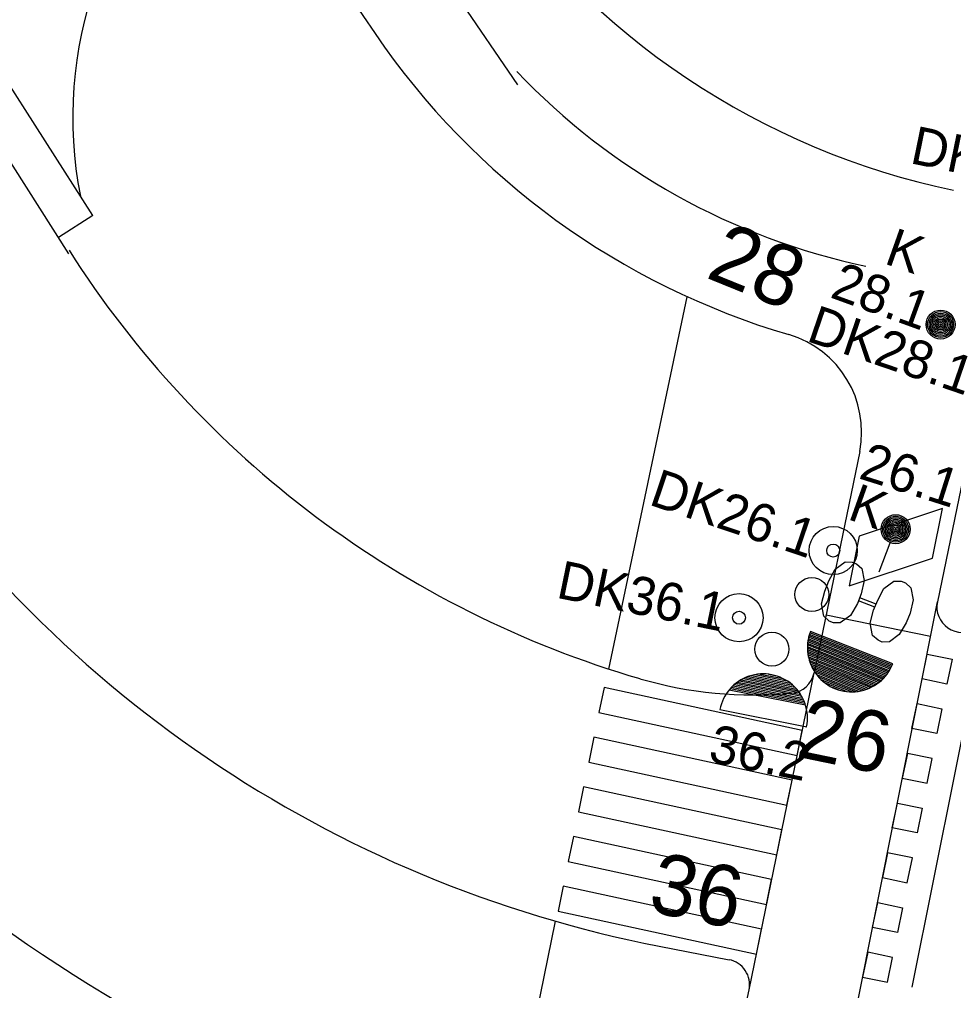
# Model space of a CAD drawing. Extents: x 81065 to 81486, y 452384 to 452681.
# Drawn here: x 81198.69 to 81217.12, y 452535 to 452554.16 of the extents above; entities that cross this region are included whole.
import ezdxf

# ---------------------------------------------------------------- set-up
doc = ezdxf.new("R2010")
doc.units = 0
for name, color, linetype in [('B-BH-VH-KANTOPSLUITING-GV', 7, 'Continuous'), ('B-WE-VW-MARKERING_DWARS_DRIEHOEK_5050-G', 7, 'Continuous'), ('B-WE-VW-MARKERING_DWARS_OVERSTEEK_BLOKSTREEP50-G', 7, 'Continuous'), ('B-WE-VW-MARKERING_DWARS_OVERSTEEK_VOETGANGERS-G', 7, 'Continuous'), ('B-WE-VW-MARKERING_DWARS_STOPSTREEP_020-G', 7, 'Continuous'), ('B-WE-VW-MARKERING_LANGS_STREEP_30270_010-G', 7, 'Continuous'), ('N-OI-KL-VRI_LUS_DETECTIE-G', 7, 'Continuous'), ('N-WE-VW-VRI_ARMATUUR-S', 7, 'Continuous'), ('N-WE-VW-VRI_ARMATUUR-T18', 7, 'Continuous'), ('N-WE-VW-VRI_MAST-S', 7, 'Continuous'), ('N-WE-VW-VRI_RICHTINGNUMMER-T25', 7, 'Continuous')]:
    doc.layers.add(name, color=color, linetype=linetype)

msp = doc.modelspace()

# ---------------------------------------------------------------- linework, layer by layer
at = {"layer": 'B-BH-VH-KANTOPSLUITING-GV'}
for p, q in [((81202.602, 452558.424), (81205.707, 452553.875)), ((81200.134, 452550.288), (81195.17, 452558.058)), ((81199.666, 452549.535), (81194.496, 452557.628)), ((81200.134, 452550.288), (81199.461, 452549.855)), ((81210.319, 452541.342), (81211.862, 452548.687)), ((81215.268, 452545.632), (81214.369, 452541.265)), ((81217.307, 452545.121), (81216.802, 452542.667)), ((81215.189, 452534.586), (81216.802, 452542.667)), ((81213.084, 452535.018), (81214.369, 452541.265)), ((81208.294, 452531.624), (81209.266, 452536.369)), ((81211.313, 452535.878), (81212.69, 452535.61)), ((81212.311, 452531.291), (81213.084, 452535.018))]:
    msp.add_line(p, q, dxfattribs=at)
for centre, radius, start, end in [((81207.74, 452552.218), 8, 129.6581, 191.1796), ((81220.193, 452565.467), 15, 214.3113, 258.1811), ((81218.095, 452562.331), 14.999, 214.3196, 253.649), ((81216.533, 452560.352), 20, 212.5093, 253.7287), ((81213.306, 452546.02), 2, 348.7958, 73.5702), ((81215.885, 452559.438), 24, 212.5722, 259.0172), ((81215.784, 452560.674), 30, 214.986, 259.0172), ((81217.291, 452542.566), 0.5, 168.3612, 303.3255), ((81213.879, 452541.366), 0.5, 275.4188, 348.3612), ((81213.171, 452548.832), 8, 253.7287, 275.4188), ((81218.102, 452559.106), 40, 214.986, 249.1643), ((81212.595, 452535.119), 0.5, 348.2786, 79.0172)]:
    msp.add_arc(centre, radius, start, end, dxfattribs=at)
at = {"layer": 'B-WE-VW-MARKERING_DWARS_DRIEHOEK_5050-G'}
msp.add_lwpolyline([(81216.305, 452535.066), (81217.587, 452541.459)], dxfattribs=at)
at = {"layer": 'B-WE-VW-MARKERING_DWARS_OVERSTEEK_BLOKSTREEP50-G'}
for points in [[(81216.989, 452541.047), (81216.5, 452541.148), (81216.6, 452541.637), (81217.09, 452541.536)], [(81216.79, 452540.07), (81216.3, 452540.171), (81216.401, 452540.661), (81216.891, 452540.56)], [(81216.109, 452539.19), (81216.599, 452539.089), (81216.7, 452539.579), (81216.21, 452539.679)], [(81216.4, 452538.109), (81215.91, 452538.21), (81216.011, 452538.699), (81216.501, 452538.599)], [(81215.716, 452537.229), (81216.206, 452537.128), (81216.307, 452537.617), (81215.817, 452537.718)], [(81216.012, 452536.147), (81215.523, 452536.248), (81215.623, 452536.737), (81216.113, 452536.636)], [(81215.325, 452535.267), (81215.815, 452535.166), (81215.916, 452535.656), (81215.426, 452535.757)]]:
    msp.add_lwpolyline(points, close=True, dxfattribs=at)
at = {"layer": 'B-WE-VW-MARKERING_DWARS_OVERSTEEK_VOETGANGERS-G'}
for points in [[(81210.123, 452540.487), (81214.035, 452539.639), (81214.135, 452540.129), (81210.224, 452540.976)], [(81209.922, 452539.507), (81213.833, 452538.66), (81213.934, 452539.15), (81210.023, 452539.997)], [(81209.72, 452538.528), (81213.632, 452537.68), (81213.733, 452538.17), (81209.821, 452539.017)], [(81209.519, 452537.548), (81213.43, 452536.701), (81213.531, 452537.191), (81209.62, 452538.038)], [(81209.318, 452536.568), (81213.229, 452535.721), (81213.33, 452536.211), (81209.418, 452537.058)]]:
    msp.add_lwpolyline(points, close=True, dxfattribs=at)
at = {"layer": 'B-WE-VW-MARKERING_DWARS_STOPSTREEP_020-G'}
msp.add_line((81214.605, 452542.413), (81216.662, 452541.989), dxfattribs=at)
at = {"layer": 'B-WE-VW-MARKERING_LANGS_STREEP_30270_010-G'}
msp.add_line((81200.309, 452564.888), (81208.516, 452552.863), dxfattribs=at)
msp.add_arc((81218.104, 452562.258), 13.25, 223.5685, 258.1811, dxfattribs=at)
at = {"layer": 'N-OI-KL-VRI_LUS_DETECTIE-G'}
for p, q in [((81216.904, 452544.507), (81215.261, 452543.965)), ((81216.703, 452543.528), (81216.904, 452544.507)), ((81215.261, 452543.965), (81215.059, 452542.987)), ((81215.059, 452542.987), (81216.703, 452543.528))]:
    msp.add_line(p, q, dxfattribs=at)
at = {"layer": 'N-WE-VW-VRI_ARMATUUR-S'}
for p, q in [((81215.866, 452543.825), (81215.645, 452543.256)), ((81214.784, 452543.31), (81214.981, 452543.459)), ((81214.981, 452543.459), (81215.117, 452543.453)), ((81215.117, 452543.453), (81215.205, 452543.418)), ((81215.205, 452543.418), (81215.311, 452543.325)), ((81214.662, 452543.084), (81214.784, 452543.31)), ((81215.311, 452543.325), (81215.356, 452543.086)), ((81214.582, 452542.881), (81214.662, 452543.084)), ((81215.356, 452543.086), (81215.299, 452542.824)), ((81215.746, 452542.929), (81215.945, 452543.077)), ((81215.945, 452543.077), (81216.084, 452543.076)), ((81216.084, 452543.076), (81216.169, 452543.04)), ((81216.169, 452543.04), (81216.274, 452542.947)), ((81214.512, 452542.627), (81214.582, 452542.881)), ((81215.299, 452542.824), (81215.224, 452542.634)), ((81215.627, 452542.702), (81215.746, 452542.929)), ((81216.274, 452542.947), (81216.32, 452542.707)), ((81214.558, 452542.383), (81214.512, 452542.627)), ((81215.224, 452542.634), (81215.086, 452542.399)), ((81215.565, 452542.562), (81215.244, 452542.688)), ((81215.591, 452542.619), (81215.271, 452542.748)), ((81215.543, 452542.503), (81215.627, 452542.702)), ((81216.32, 452542.707), (81216.261, 452542.443)), ((81215.475, 452542.246), (81215.543, 452542.503)), ((81216.261, 452542.443), (81216.185, 452542.253)), ((81214.666, 452542.29), (81214.558, 452542.383)), ((81214.75, 452542.257), (81214.666, 452542.29)), ((81214.885, 452542.254), (81214.75, 452542.257)), ((81215.086, 452542.399), (81214.885, 452542.254)), ((81215.522, 452542.005), (81215.475, 452542.246)), ((81216.185, 452542.253), (81216.047, 452542.021)), ((81215.899, 452541.392), (81214.275, 452542.027)), ((81215.911, 452541.42), (81214.285, 452542.056)), ((81215.922, 452541.448), (81214.295, 452542.084)), ((81216.047, 452542.021), (81215.854, 452541.877)), ((81215.802, 452541.235), (81214.239, 452541.849)), ((81215.822, 452541.261), (81214.244, 452541.879)), ((81215.838, 452541.285), (81214.246, 452541.909)), ((81215.854, 452541.31), (81214.252, 452541.94)), ((81215.871, 452541.337), (81214.26, 452541.969)), ((81215.883, 452541.366), (81214.268, 452541.998)), ((81215.63, 452541.914), (81215.522, 452542.005)), ((81215.712, 452541.876), (81215.63, 452541.914)), ((81215.854, 452541.877), (81215.712, 452541.876)), ((81215.783, 452541.21), (81214.236, 452541.817)), ((81215.763, 452541.185), (81214.236, 452541.784)), ((81215.741, 452541.162), (81214.236, 452541.755)), ((81215.719, 452541.14), (81214.237, 452541.723)), ((81215.693, 452541.119), (81214.24, 452541.687)), ((81215.669, 452541.094), (81214.244, 452541.655)), ((81215.642, 452541.074), (81214.246, 452541.62)), ((81215.612, 452541.053), (81214.254, 452541.585)), ((81215.583, 452541.031), (81214.262, 452541.549)), ((81215.549, 452541.011), (81214.272, 452541.513)), ((81215.517, 452540.992), (81214.286, 452541.477)), ((81215.481, 452540.976), (81214.299, 452541.438)), ((81215.439, 452540.958), (81214.314, 452541.399)), ((81215.4, 452540.941), (81214.337, 452541.359)), ((81215.353, 452540.926), (81214.359, 452541.318)), ((81215.307, 452540.916), (81214.385, 452541.278)), ((81212.859, 452541.085), (81214.104, 452540.841)), ((81212.894, 452541.108), (81214.082, 452540.878)), ((81212.932, 452541.132), (81214.054, 452540.912)), ((81212.974, 452541.157), (81214.022, 452540.948)), ((81213.02, 452541.175), (81213.989, 452540.985)), ((81213.071, 452541.197), (81213.948, 452541.024)), ((81213.132, 452541.215), (81213.901, 452541.066)), ((81213.203, 452541.232), (81213.839, 452541.107)), ((81213.297, 452541.244), (81213.759, 452541.153)), ((81213.47, 452541.24), (81213.598, 452541.217)), ((81215.249, 452540.903), (81214.42, 452541.229)), ((81215.189, 452540.895), (81214.459, 452541.181)), ((81215.116, 452540.892), (81214.51, 452541.128)), ((81215.022, 452540.896), (81214.58, 452541.069)), ((81212.695, 452540.933), (81214.197, 452540.638)), ((81212.718, 452540.959), (81214.187, 452540.67)), ((81212.741, 452540.985), (81214.175, 452540.703)), ((81212.769, 452541.012), (81214.16, 452540.737)), ((81212.795, 452541.037), (81214.142, 452540.771)), ((81212.827, 452541.061), (81214.124, 452540.805)), ((81214.849, 452540.932), (81214.729, 452540.978)), ((81212.507, 452540.542), (81214.224, 452540.206))]:
    msp.add_line(p, q, dxfattribs=at)
for centre, radius in [((81216.865, 452548.137), 0.286), ((81216.865, 452548.137), 0.256), ((81216.865, 452548.137), 0.226), ((81216.865, 452548.137), 0.196), ((81216.865, 452548.137), 0.166), ((81216.865, 452548.137), 0.136), ((81216.865, 452548.137), 0.106), ((81216.865, 452548.137), 0.0765), ((81216.865, 452548.137), 0.0465), ((81216.865, 452548.137), 0.0165), ((81215.978, 452544.101), 0.286), ((81215.978, 452544.101), 0.256), ((81215.978, 452544.101), 0.226), ((81214.746, 452543.68), 0.475), ((81215.978, 452544.101), 0.196), ((81215.978, 452544.101), 0.166), ((81215.978, 452544.101), 0.136), ((81215.978, 452544.101), 0.106), ((81215.978, 452544.101), 0.0765), ((81215.978, 452544.101), 0.0465), ((81215.978, 452544.101), 0.0165), ((81214.746, 452543.68), 0.128), ((81212.887, 452542.355), 0.475), ((81212.887, 452542.355), 0.128)]:
    msp.add_circle(centre, radius, dxfattribs=at)
for centre, start, end in [((81215.109, 452541.765), 158.5564, 338.5564), ((81213.365, 452540.374), 348.8664, 168.8664)]:
    msp.add_arc(centre, 0.873, start, end, dxfattribs=at)
at = {"layer": 'N-WE-VW-VRI_MAST-S'}
for centre in [(81214.324, 452542.814), (81213.537, 452541.735)]:
    msp.add_circle(centre, 0.335, dxfattribs=at)

# ---------------------------------------------------------------- texts
at = {"layer": 'N-WE-VW-VRI_ARMATUUR-S'}
for p in [(81215.728, 452549.349), (81215.004, 452544.308)]:
    msp.add_text('K', height=0.75, rotation=340.4338, dxfattribs=at).set_placement(p)
at = {"layer": 'N-WE-VW-VRI_ARMATUUR-T18'}
for s, rotation, p in [('DK37.1', 348.3917, (81216.239, 452551.324)), ('28.1', 340.0294, (81214.66, 452548.681)), ('DK28.1', 341.0636, (81214.194, 452547.821)), ('26.1', 342.412, (81215.226, 452545.11)), ('DK26.1', 341.3716, (81211.085, 452544.592)), ('DK36.1', 348.3917, (81209.26, 452542.754)), ('36.2', 348.3917, (81212.259, 452539.523))]:
    msp.add_text(s, height=0.75, rotation=rotation, dxfattribs=at).set_placement(p)
at = {"layer": 'N-WE-VW-VRI_RICHTINGNUMMER-T25'}
for s, rotation, p in [('28', 337.923, (81212.205, 452549.073)), ('26', 348.3612, (81213.987, 452539.621)), ('36', 348.3917, (81211.065, 452536.571))]:
    msp.add_text(s, height=1.2, rotation=rotation, dxfattribs=at).set_placement(p)

doc.saveas('drawing.dxf')
